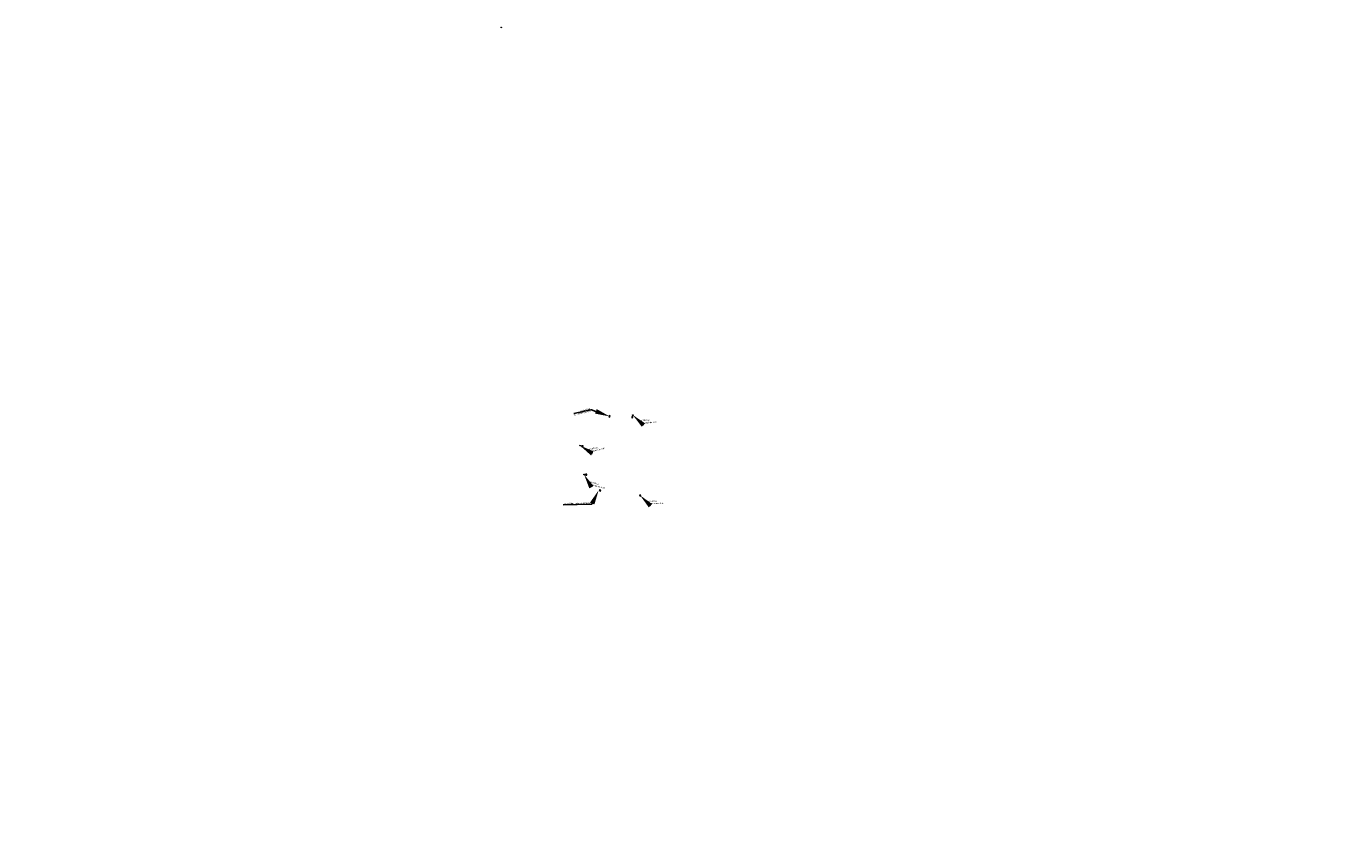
# Model space of a CAD drawing. Header units: inches. Extents: x 0 to 191500, y 0 to 342750.
# Tile 292 of 547: x 185550 to 186002, y 333113 to 333386. Entities that reach past the tile are written whole.
import ezdxf
from ezdxf import colors
from ezdxf.entities.mleader import LeaderData, LeaderLine
from ezdxf.math import Vec2, Vec3

# ---------------------------------------------------------------- set-up
doc = ezdxf.new("R2010")
doc.units = ezdxf.units.IN
doc.header["$MEASUREMENT"] = 0
doc.linetypes.add('RI-HWA_KOLKAANSLUITING', pattern=[4.3, 2.5, -1.8])
doc.layers.get('0').update_dxf_attribs({"lineweight": 20})
for name, color, linetype, lineweight in [('ECW', 150, 'Continuous', 20), ('N-WE-RI-HWA_KOLK-S', 150, 'Continuous', 20), ('N-WE-RI-HWA_KOLKAANSLUITING_PVC_160-G', 150, 'RI-HWA_KOLKAANSLUITING', 20), ('N-WE-RI-INLAAT', 7, 'Continuous', 20), ('Tekst algemeen', 7, 'Continuous', 20)]:
    doc.layers.add(name, color=color, linetype=linetype, lineweight=lineweight)
picture_1 = doc.add_image_def('image1.ecw', size_in_pixel=(220000, 285000))

# ---------------------------------------------------------------- blocks, each defined once
blk = doc.blocks.new('A$C2C270354')
h = blk.add_hatch(color=256)
h.dxf.hatch_style = 1
edge = h.paths.add_edge_path()
edge.add_arc((0, 0), 0.1, 0, 360)
blk.add_circle((0, 0), 0.1)
blk = doc.blocks.new('N-SRI-KOLK_STRAAT_450X300-SO')
h = blk.add_hatch(color=256)
h.dxf.hatch_style = 1
h.paths.add_polyline_path([(0, 0.75), (-1.125, 1.5), (-1.125, 0)])
h.paths.add_polyline_path([(1.125, 1.5), (0, 0.75), (1.125, 0)])
for p, q in [((-1.125, 0), (1.125, 1.5)), ((1.125, 0), (-1.125, 1.5))]:
    blk.add_line(p, q)
at = {"flags": 128}
blk.add_lwpolyline([(-1.125, 0), (1.125, 0), (1.125, 1.5), (-1.125, 1.5)], close=True, dxfattribs=at)

msp = doc.modelspace()

# ---------------------------------------------------------------- linework, layer by layer
at = {"layer": 'N-WE-RI-HWA_KOLKAANSLUITING_PVC_160-G', "flags": 128}
for points, elevation in [([(185757.319, 333253.123), (185757.113, 333252.396)], 60.552), ([(185739.24, 333242.663), (185740.072, 333242.421)], 60.514), ([(185740.619, 333232.734), (185741.322, 333232.686)], 60.829), ([(185759.846, 333225.534), (185759.841, 333225.557)], 60.949)]:
    msp.add_lwpolyline(points, dxfattribs=dict(at, elevation=elevation))

# ---------------------------------------------------------------- block references
at = {"layer": 'N-WE-RI-HWA_KOLK-S', "xscale": 0.2000000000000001, "yscale": 0.2000000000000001, "zscale": 0.2000000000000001}
for p, rotation in [((185749.46953, 333252.63812, 61.967), 66.47088700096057), ((185757.25053, 333252.33612, 60.552), 66.47088700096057), ((185740.09697, 333242.27309, 60.514), 9.58158370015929), ((185741.31732, 333232.53607, 60.829), 358.2122926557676), ((185745.98767, 333227.13743, 62.18), 339.5801910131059), ((185759.96705, 333225.63832, 60.949), 122.8269984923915)]:
    msp.add_blockref('N-SRI-KOLK_STRAAT_450X300-SO', p, dxfattribs=dict(at, rotation=rotation))
at = {"layer": 'N-WE-RI-INLAAT', "rotation": 0.06357443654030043}
for p in [(185712.22098, 333385.87551), (185757.319, 333253.123, 60.552), (185739.24, 333242.663, 60.514), (185740.619, 333232.734, 60.829), (185759.846, 333225.534, 60.949)]:
    msp.add_blockref('A$C2C270354', p, dxfattribs=at)

# ---------------------------------------------------------------- pictures from other files: only their frames are drawn
at = {"layer": 'ECW'}
image = msp.add_image(picture_1, insert=(180500, 328500), size_in_units=(11000, 14250), dxfattribs=at)
image.dxf.flags = 7

# ---------------------------------------------------------------- leaders
at = {"layer": 'Tekst algemeen'}
ml = msp.add_multileader_mtext('Standard', dxfattribs=at)
ml.set_content('aansluiting\\Pop bestaande PVC', color=256)
ml.set_leader_properties()
ml.build(insert=Vec2(0, 0))
ml.multileader.update_dxf_attribs({"text_right_attachment_type": 6, "dogleg_length": 0.2, "arrow_head_size": 5})
ctx = ml.context
ctx.base_point, ctx.char_height, ctx.arrow_head_size, ctx.landing_gap_size, ctx.plane_origin, ctx.plane_x_axis, ctx.plane_y_axis = Vec3(185734.65375, 333253.47279, 60.514), 0.5, 5, 0.2, Vec3(185749.34456, 333252.64014, 60.514), Vec3(0.977854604, 0.209285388), Vec3(-0.209285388, 0.977854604)
ctx.right_attachment, ctx.text_align_type = 6, 2
notes = []
notes.append((ctx, [(1, (1, 1, 0), (185743.13306, 333254.9467, 60.514), (-0.977854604, -0.209285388), 0.2, [(0, [(185749.34456, 333252.64014, 60.514)], 0, [])])]))
ctx.mtext.insert, ctx.mtext.text_direction, ctx.mtext.rotation, ctx.mtext.alignment, ctx.mtext.flow_direction = Vec3(185742.6024, 333255.51489, 60.514), Vec3(0.977854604, 0.209285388), 0.210844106, 3, 5
ml = msp.add_multileader_mtext('Standard', dxfattribs=at)
ml.set_content('aansluiting\\Pop bestaande PVC', color=256)
ml.set_leader_properties()
ml.build(insert=Vec2(0, 0))
ml.multileader.update_dxf_attribs({"text_right_attachment_type": 6, "dogleg_length": 0.2, "arrow_head_size": 5})
ctx = ml.context
ctx.base_point, ctx.char_height, ctx.arrow_head_size, ctx.landing_gap_size, ctx.plane_origin, ctx.plane_x_axis, ctx.plane_y_axis = Vec3(185759.52632, 333251.22578, 60.552), 0.5, 5, 0.2, Vec3(185757.32163, 333253.11114, 60.552), Vec3(0.999664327, 0.025908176), Vec3(-0.025908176, 0.999664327)
ctx.right_attachment = 6
notes.append((ctx, [(0, (1, 1, 0), (185759.32639, 333251.2206, 60.552), (0.999664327, 0.025908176), 0.2, [(0, [(185757.32163, 333253.11114, 60.552)], 0, [])])]))
ctx.mtext.insert, ctx.mtext.text_direction, ctx.mtext.rotation, ctx.mtext.flow_direction = Vec3(185759.71762, 333251.56419, 60.552), Vec3(0.999664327, 0.025908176), 0.025911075, 5
ml = msp.add_multileader_mtext('Standard', dxfattribs=at)
ml.set_content('aansluiting\\Pop bestaande PVC', color=256)
ml.set_leader_properties()
ml.build(insert=Vec2(0, 0))
ml.multileader.update_dxf_attribs({"text_right_attachment_type": 6, "dogleg_length": 0.2, "arrow_head_size": 5})
ctx = ml.context
ctx.base_point, ctx.char_height, ctx.arrow_head_size, ctx.landing_gap_size, ctx.plane_origin, ctx.plane_x_axis, ctx.plane_y_axis = Vec3(185741.75378, 333241.2152, 60.514), 0.5, 5, 0.2, Vec3(185739.24, 333242.663, 60.514), Vec3(0.977854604, 0.209285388), Vec3(-0.209285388, 0.977854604)
ctx.right_attachment = 6
notes.append((ctx, [(0, (1, 1, 0), (185741.55821, 333241.17334, 60.514), (0.977854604, 0.209285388), 0.2, [(0, [(185739.24, 333242.663, 60.514)], 0, [])])]))
ctx.mtext.insert, ctx.mtext.text_direction, ctx.mtext.rotation, ctx.mtext.flow_direction = Vec3(185741.87959, 333241.583, 60.514), Vec3(0.977854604, 0.209285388), 0.210844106, 5
ml = msp.add_multileader_mtext('Standard', dxfattribs=at)
ml.set_content('aansluiting\\Pop bestaande PVC', color=256)
ml.set_leader_properties()
ml.build(insert=Vec2(0, 0))
ml.multileader.update_dxf_attribs({"text_right_attachment_type": 6, "dogleg_length": 0.2, "arrow_head_size": 5})
ctx = ml.context
ctx.base_point, ctx.char_height, ctx.arrow_head_size, ctx.landing_gap_size, ctx.plane_origin, ctx.plane_x_axis, ctx.plane_y_axis = Vec3(185742.19116, 333230.29606, 60.829), 0.5, 5, 0.2, Vec3(185740.619, 333232.734, 60.829), Vec3(0.965185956, -0.261564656), Vec3(0.261564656, 0.965185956)
ctx.right_attachment = 6
notes.append((ctx, [(0, (1, 1, 0), (185741.99813, 333230.34838, 60.829), (0.965185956, -0.261564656), 0.2, [(0, [(185740.619, 333232.734, 60.829)], 0, [])])]))
ctx.mtext.insert, ctx.mtext.text_direction, ctx.mtext.rotation, ctx.mtext.flow_direction = Vec3(185742.47139, 333230.56548, 60.829), Vec3(0.965185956, -0.261564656), 6.018542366, 5
ml = msp.add_multileader_mtext('Standard', dxfattribs=at)
ml.set_content('aansluiting op bestaande pvc', color=256)
ml.set_leader_properties()
ml.build(insert=Vec2(0, 0))
ml.multileader.update_dxf_attribs({"text_right_attachment_type": 6, "dogleg_length": 0.2, "arrow_head_size": 5})
ctx = ml.context
ctx.base_point, ctx.char_height, ctx.arrow_head_size, ctx.landing_gap_size, ctx.plane_origin, ctx.plane_x_axis, ctx.plane_y_axis = Vec3(185729.77275, 333222.56314), 0.5, 5, 0.2, Vec3(185739.89429, 333227.32831), Vec3(0.999664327, 0.025908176), Vec3(-0.025908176, 0.999664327)
ctx.right_attachment, ctx.text_align_type = 6, 2
notes.append((ctx, [(1, (1, 1, 0), (185743.29351, 333222.58011), (-0.999664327, -0.025908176), 0.2, [(0, [(185745.58188, 333227.2985)], 0, [])])]))
ctx.mtext.insert, ctx.mtext.text_direction, ctx.mtext.rotation, ctx.mtext.alignment, ctx.mtext.flow_direction = Vec3(185742.87637, 333223.23619), Vec3(0.999664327, 0.025908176), 0.025911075, 3, 5
ml = msp.add_multileader_mtext('Standard', dxfattribs=at)
ml.set_content('aansluiting\\Pop bestaande PVC', color=256)
ml.set_leader_properties()
ml.build(insert=Vec2(0, 0))
ml.multileader.update_dxf_attribs({"text_right_attachment_type": 6, "dogleg_length": 0.2, "arrow_head_size": 5})
ctx = ml.context
ctx.base_point, ctx.char_height, ctx.arrow_head_size, ctx.landing_gap_size, ctx.plane_origin, ctx.plane_x_axis, ctx.plane_y_axis = Vec3(185761.99352, 333223.61519, 60.949), 0.5, 5, 0.2, Vec3(185759.84141, 333225.56036, 60.949), Vec3(0.999998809, -0.001543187), Vec3(0.001543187, 0.999998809)
ctx.right_attachment = 6
notes.append((ctx, [(0, (1, 1, 0), (185761.79352, 333223.6155, 60.949), (0.999998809, -0.001543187), 0.2, [(0, [(185759.84141, 333225.56036, 60.949)], 0, [])])]))
ctx.mtext.insert, ctx.mtext.text_direction, ctx.mtext.rotation, ctx.mtext.flow_direction = Vec3(185762.19404, 333223.94822, 60.949), Vec3(0.999998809, -0.001543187), 6.281642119, 5
for ctx, leaders in notes:
    for number, flags, end, landing, length, lines in leaders:
        leader = LeaderData()
        leader.index, (leader.has_last_leader_line, leader.has_dogleg_vector, leader.attachment_direction) = number, flags
        leader.last_leader_point, leader.dogleg_vector, leader.dogleg_length = Vec3(end), Vec3(landing), length
        for number, points, colour, breaks in lines:
            line = LeaderLine()
            line.index, line.vertices, line.color, line.breaks = number, Vec3.list(points), colors.encode_raw_color(colour), breaks
            leader.lines.append(line)
        ctx.leaders.append(leader)

doc.saveas('drawing.dxf')
